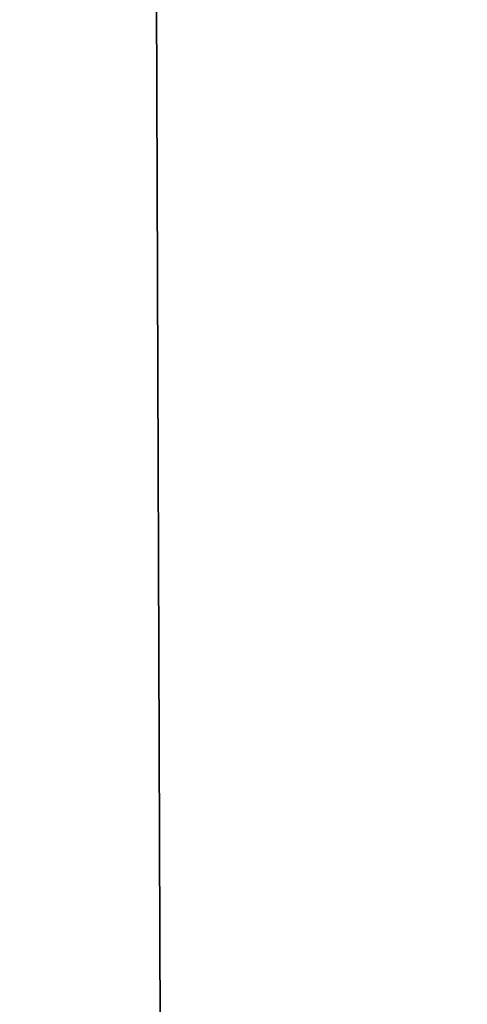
# Model space of a CAD drawing. Header units: millimetres. Extents: x -455 to 455, y -678 to 20.
# Tile 521 of 656: x -2.197 to -2.059, y -38.142 to -37.839. Entities that reach past the tile are written whole.
import ezdxf

# ---------------------------------------------------------------- set-up
doc = ezdxf.new("R2010")
doc.units = ezdxf.units.MM
doc.header["$LTSCALE"] = 65.185185
for name, color, linetype in [('237', 7, 'CONTINUOUS'), ('362', 7, 'CONTINUOUS'), ('451', 7, 'CONTINUOUS'), ('566', 7, 'CONTINUOUS'), ('568', 7, 'CONTINUOUS')]:
    doc.layers.add(name, color=color, linetype=linetype)

msp = doc.modelspace()

# ---------------------------------------------------------------- linework, layer by layer
at = {"layer": '237', "linetype": 'CONTINUOUS'}
for points in [[(-2.02482, -74.85131, -2.96229), (-2.2, -25, -1.35), (-2.63505, -74.85131, -1.35), (-2.02482, -74.85131, -2.96229)], [(-1.87094, -25.60872, -2.45872), (-2.2, -25, -1.35), (-2.02482, -74.85131, -2.96229), (-1.87094, -25.60872, -2.45872)]]:
    msp.add_3dface(points, dxfattribs=at)
at = {"layer": '362', "linetype": 'CONTINUOUS'}
for points in [[(-2, -74.7, 19.85), (-2, 0, 19.85), (-4.05718, -6.35378, 19.03358), (-2, -74.7, 19.85)], [(-2, -74.7, 19.85), (-4.05718, -6.35378, 19.03358), (-4.12132, -74.7, 18.97132), (-2, -74.7, 19.85)]]:
    msp.add_3dface(points, dxfattribs=at)
at = {"layer": '451', "linetype": 'CONTINUOUS'}
for points in [[(-1.25, -36.79967, -6.15), (-2.30598, -38.59628, -6.15), (-2.25792, -36.30178, -6.15), (-1.25, -36.79967, -6.15)], [(-2, -41.71041, -6.15), (-2.30598, -38.59628, -6.15), (-1.25, -36.79967, -6.15), (-2, -41.71041, -6.15)]]:
    msp.add_3dface(points, dxfattribs=at)
at = {"layer": '566', "linetype": 'CONTINUOUS'}
for points in [[(-2.09344, -12.78906, 15.05), (-1.9099, -11.79276, 15.84277), (-2.63505, -74.85131, 15.05), (-2.09344, -12.78906, 15.05)], [(-2.63505, -74.85131, 15.05), (-1.9099, -11.79276, 15.84277), (-2.02482, -74.85131, 16.66229), (-2.63505, -74.85131, 15.05)]]:
    msp.add_3dface(points, dxfattribs=at)
at = {"layer": '568', "linetype": 'CONTINUOUS'}
for points in [[(-2.63505, -74.85131, 15.05), (-2.32584, -39.4198, 14.79427), (-2.09344, -12.78906, 15.05), (-2.63505, -74.85131, 15.05)], [(-2.31118, -37.7399, 14.78312), (-2.09344, -12.78906, 15.05), (-2.32584, -39.4198, 14.79427), (-2.31118, -37.7399, 14.78312)]]:
    msp.add_3dface(points, dxfattribs=at)

doc.saveas('drawing.dxf')
